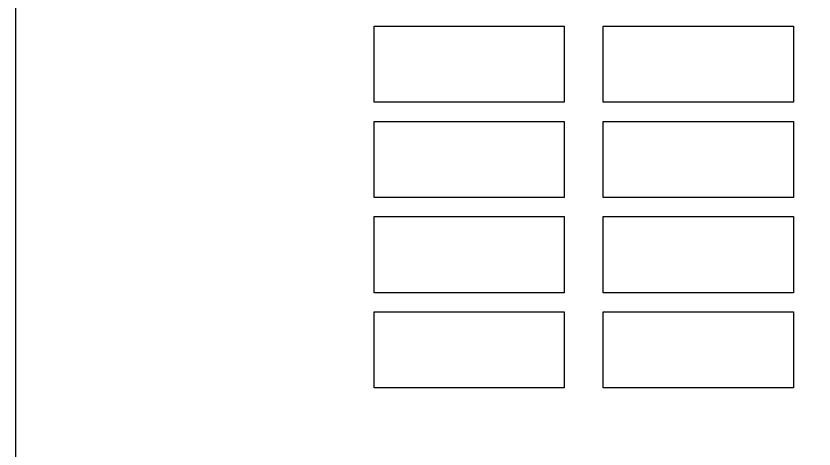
# Model space of a CAD drawing. Extents: x -449577 to -425530, y -1150048 to -1121091.
# Drawn here: x -443521.8 to -443085.5, y -1149551.4 to -1149314.6 of the extents above; entities that cross this region are included whole.
import ezdxf

# ---------------------------------------------------------------- set-up
doc = ezdxf.new("R2010")
doc.units = 0
doc.layers.add('Vrstva 1', color=7, linetype='Continuous')

msp = doc.modelspace()

# ---------------------------------------------------------------- linework, layer by layer
at = {"layer": 'Vrstva 1'}
for points in [[(-441021.77, -1148048.33), (-441021.77, -1150048.33), (-443521.77, -1150048.33), (-443521.77, -1148048.33)], [(-441021.77, -1148048.33), (-441021.77, -1150048.33), (-443521.77, -1150048.33), (-443521.77, -1148048.33)], [(-441021.77, -1148048.33), (-441021.77, -1150048.33), (-443521.77, -1150048.33), (-443521.77, -1148048.33)], [(-441021.77, -1148048.33), (-441021.77, -1150048.33), (-443521.77, -1150048.33), (-443521.77, -1148048.33)], [(-441021.77, -1148048.33), (-441021.77, -1150048.33), (-443521.77, -1150048.33), (-443521.77, -1148048.33)], [(-441021.77, -1148048.33), (-441021.77, -1150048.33), (-443521.77, -1150048.33), (-443521.77, -1148048.33)], [(-441021.77, -1148048.33), (-441021.77, -1150048.33), (-443521.77, -1150048.33), (-443521.77, -1148048.33)], [(-441021.77, -1148048.33), (-441021.77, -1150048.33), (-443521.77, -1150048.33), (-443521.77, -1148048.33)], [(-441021.77, -1148048.33), (-441021.77, -1150048.33), (-443521.77, -1150048.33), (-443521.77, -1148048.33)], [(-441021.77, -1148048.33), (-441021.77, -1150048.33), (-443521.77, -1150048.33), (-443521.77, -1148048.33)], [(-441021.77, -1148048.33), (-441021.77, -1150048.33), (-443521.77, -1150048.33), (-443521.77, -1148048.33)], [(-441021.77, -1148048.33), (-441021.77, -1150048.33), (-443521.77, -1150048.33), (-443521.77, -1148048.33)], [(-441021.77, -1148048.33), (-441021.77, -1150048.33), (-443521.77, -1150048.33), (-443521.77, -1148048.33)], [(-441021.77, -1148048.33), (-441021.77, -1150048.33), (-443521.77, -1150048.33), (-443521.77, -1148048.33)], [(-441021.77, -1148048.33), (-441021.77, -1150048.33), (-443521.77, -1150048.33), (-443521.77, -1148048.33)], [(-441021.77, -1148048.33), (-441021.77, -1150048.33), (-443521.77, -1150048.33), (-443521.77, -1148048.33)], [(-441021.77, -1148048.33), (-441021.77, -1150048.33), (-443521.77, -1150048.33), (-443521.77, -1148048.33)], [(-441021.77, -1148048.33), (-441021.77, -1150048.33), (-443521.77, -1150048.33), (-443521.77, -1148048.33)], [(-441021.77, -1148048.33), (-441021.77, -1150048.33), (-443521.77, -1150048.33), (-443521.77, -1148048.33)], [(-441021.77, -1148048.33), (-441021.77, -1150048.33), (-443521.77, -1150048.33), (-443521.77, -1148048.33)], [(-441021.77, -1148048.33), (-441021.77, -1150048.33), (-443521.77, -1150048.33), (-443521.77, -1148048.33)], [(-441021.77, -1148048.33), (-441021.77, -1150048.33), (-443521.77, -1150048.33), (-443521.77, -1148048.33)], [(-441021.77, -1148048.33), (-441021.77, -1150048.33), (-443521.77, -1150048.33), (-443521.77, -1148048.33)], [(-441021.77, -1148048.33), (-441021.77, -1150048.33), (-443521.77, -1150048.33), (-443521.77, -1148048.33)], [(-441021.77, -1148048.33), (-441021.77, -1150048.33), (-443521.77, -1150048.33), (-443521.77, -1148048.33)], [(-441021.77, -1148048.33), (-441021.77, -1150048.33), (-443521.77, -1150048.33), (-443521.77, -1148048.33)], [(-441021.77, -1148048.33), (-441021.77, -1150048.33), (-443521.77, -1150048.33), (-443521.77, -1148048.33)], [(-441021.77, -1148048.33), (-441021.77, -1150048.33), (-443521.77, -1150048.33), (-443521.77, -1148048.33)], [(-441021.77, -1148048.33), (-441021.77, -1150048.33), (-443521.77, -1150048.33), (-443521.77, -1148048.33)], [(-441021.77, -1148048.33), (-441021.77, -1150048.33), (-443521.77, -1150048.33), (-443521.77, -1148048.33)], [(-441021.77, -1148048.33), (-441021.77, -1150048.33), (-443521.77, -1150048.33), (-443521.77, -1148048.33)], [(-441021.77, -1148048.33), (-441021.77, -1150048.33), (-443521.77, -1150048.33), (-443521.77, -1148048.33)], [(-443326.02, -1149320.12), (-443222.02, -1149320.12), (-443222.02, -1149361.72), (-443326.02, -1149361.72)], [(-443326.02, -1149320.12), (-443222.02, -1149320.12), (-443222.02, -1149361.72), (-443326.02, -1149361.72)], [(-443326.02, -1149320.12), (-443222.02, -1149320.12), (-443222.02, -1149361.72), (-443326.02, -1149361.72)], [(-443326.02, -1149320.12), (-443222.02, -1149320.12), (-443222.02, -1149361.72), (-443326.02, -1149361.72)], [(-443326.02, -1149320.12), (-443222.02, -1149320.12), (-443222.02, -1149361.72), (-443326.02, -1149361.72)], [(-443326.02, -1149320.12), (-443222.02, -1149320.12), (-443222.02, -1149361.72), (-443326.02, -1149361.72)], [(-443326.02, -1149320.12), (-443222.02, -1149320.12), (-443222.02, -1149361.72), (-443326.02, -1149361.72)], [(-443326.02, -1149320.12), (-443222.02, -1149320.12), (-443222.02, -1149361.72), (-443326.02, -1149361.72)], [(-443326.02, -1149320.12), (-443222.02, -1149320.12), (-443222.02, -1149361.72), (-443326.02, -1149361.72)], [(-443326.02, -1149320.12), (-443222.02, -1149320.12), (-443222.02, -1149361.72), (-443326.02, -1149361.72)], [(-443326.02, -1149320.12), (-443222.02, -1149320.12), (-443222.02, -1149361.72), (-443326.02, -1149361.72)], [(-443326.02, -1149320.12), (-443222.02, -1149320.12), (-443222.02, -1149361.72), (-443326.02, -1149361.72)], [(-443326.02, -1149320.12), (-443222.02, -1149320.12), (-443222.02, -1149361.72), (-443326.02, -1149361.72)], [(-443326.02, -1149320.12), (-443222.02, -1149320.12), (-443222.02, -1149361.72), (-443326.02, -1149361.72)], [(-443326.02, -1149320.12), (-443222.02, -1149320.12), (-443222.02, -1149361.72), (-443326.02, -1149361.72)], [(-443326.02, -1149320.12), (-443222.02, -1149320.12), (-443222.02, -1149361.72), (-443326.02, -1149361.72)], [(-443200.82, -1149320.12), (-443096.82, -1149320.12), (-443096.82, -1149361.72), (-443200.82, -1149361.72)], [(-443200.82, -1149320.12), (-443096.82, -1149320.12), (-443096.82, -1149361.72), (-443200.82, -1149361.72)], [(-443200.82, -1149320.12), (-443096.82, -1149320.12), (-443096.82, -1149361.72), (-443200.82, -1149361.72)], [(-443200.82, -1149320.12), (-443096.82, -1149320.12), (-443096.82, -1149361.72), (-443200.82, -1149361.72)], [(-443200.82, -1149320.12), (-443096.82, -1149320.12), (-443096.82, -1149361.72), (-443200.82, -1149361.72)], [(-443200.82, -1149320.12), (-443096.82, -1149320.12), (-443096.82, -1149361.72), (-443200.82, -1149361.72)], [(-443200.82, -1149320.12), (-443096.82, -1149320.12), (-443096.82, -1149361.72), (-443200.82, -1149361.72)], [(-443200.82, -1149320.12), (-443096.82, -1149320.12), (-443096.82, -1149361.72), (-443200.82, -1149361.72)], [(-443200.82, -1149320.12), (-443096.82, -1149320.12), (-443096.82, -1149361.72), (-443200.82, -1149361.72)], [(-443200.82, -1149320.12), (-443096.82, -1149320.12), (-443096.82, -1149361.72), (-443200.82, -1149361.72)], [(-443200.82, -1149320.12), (-443096.82, -1149320.12), (-443096.82, -1149361.72), (-443200.82, -1149361.72)], [(-443200.82, -1149320.12), (-443096.82, -1149320.12), (-443096.82, -1149361.72), (-443200.82, -1149361.72)], [(-443200.82, -1149320.12), (-443096.82, -1149320.12), (-443096.82, -1149361.72), (-443200.82, -1149361.72)], [(-443200.82, -1149320.12), (-443096.82, -1149320.12), (-443096.82, -1149361.72), (-443200.82, -1149361.72)], [(-443200.82, -1149320.12), (-443096.82, -1149320.12), (-443096.82, -1149361.72), (-443200.82, -1149361.72)], [(-443200.82, -1149320.12), (-443096.82, -1149320.12), (-443096.82, -1149361.72), (-443200.82, -1149361.72)], [(-443326.02, -1149372.21), (-443222.02, -1149372.21), (-443222.02, -1149413.81), (-443326.02, -1149413.81)], [(-443326.02, -1149372.21), (-443222.02, -1149372.21), (-443222.02, -1149413.81), (-443326.02, -1149413.81)], [(-443326.02, -1149372.21), (-443222.02, -1149372.21), (-443222.02, -1149413.81), (-443326.02, -1149413.81)], [(-443326.02, -1149372.21), (-443222.02, -1149372.21), (-443222.02, -1149413.81), (-443326.02, -1149413.81)], [(-443326.02, -1149372.21), (-443222.02, -1149372.21), (-443222.02, -1149413.81), (-443326.02, -1149413.81)], [(-443326.02, -1149372.21), (-443222.02, -1149372.21), (-443222.02, -1149413.81), (-443326.02, -1149413.81)], [(-443326.02, -1149372.21), (-443222.02, -1149372.21), (-443222.02, -1149413.81), (-443326.02, -1149413.81)], [(-443326.02, -1149372.21), (-443222.02, -1149372.21), (-443222.02, -1149413.81), (-443326.02, -1149413.81)], [(-443326.02, -1149372.21), (-443222.02, -1149372.21), (-443222.02, -1149413.81), (-443326.02, -1149413.81)], [(-443326.02, -1149372.21), (-443222.02, -1149372.21), (-443222.02, -1149413.81), (-443326.02, -1149413.81)], [(-443326.02, -1149372.21), (-443222.02, -1149372.21), (-443222.02, -1149413.81), (-443326.02, -1149413.81)], [(-443326.02, -1149372.21), (-443222.02, -1149372.21), (-443222.02, -1149413.81), (-443326.02, -1149413.81)], [(-443326.02, -1149372.21), (-443222.02, -1149372.21), (-443222.02, -1149413.81), (-443326.02, -1149413.81)], [(-443326.02, -1149372.21), (-443222.02, -1149372.21), (-443222.02, -1149413.81), (-443326.02, -1149413.81)], [(-443326.02, -1149372.21), (-443222.02, -1149372.21), (-443222.02, -1149413.81), (-443326.02, -1149413.81)], [(-443326.02, -1149372.21), (-443222.02, -1149372.21), (-443222.02, -1149413.81), (-443326.02, -1149413.81)], [(-443200.82, -1149372.21), (-443096.82, -1149372.21), (-443096.82, -1149413.81), (-443200.82, -1149413.81)], [(-443200.82, -1149372.21), (-443096.82, -1149372.21), (-443096.82, -1149413.81), (-443200.82, -1149413.81)], [(-443200.82, -1149372.21), (-443096.82, -1149372.21), (-443096.82, -1149413.81), (-443200.82, -1149413.81)], [(-443200.82, -1149372.21), (-443096.82, -1149372.21), (-443096.82, -1149413.81), (-443200.82, -1149413.81)], [(-443200.82, -1149372.21), (-443096.82, -1149372.21), (-443096.82, -1149413.81), (-443200.82, -1149413.81)], [(-443200.82, -1149372.21), (-443096.82, -1149372.21), (-443096.82, -1149413.81), (-443200.82, -1149413.81)], [(-443200.82, -1149372.21), (-443096.82, -1149372.21), (-443096.82, -1149413.81), (-443200.82, -1149413.81)], [(-443200.82, -1149372.21), (-443096.82, -1149372.21), (-443096.82, -1149413.81), (-443200.82, -1149413.81)], [(-443200.82, -1149372.21), (-443096.82, -1149372.21), (-443096.82, -1149413.81), (-443200.82, -1149413.81)], [(-443200.82, -1149372.21), (-443096.82, -1149372.21), (-443096.82, -1149413.81), (-443200.82, -1149413.81)], [(-443200.82, -1149372.21), (-443096.82, -1149372.21), (-443096.82, -1149413.81), (-443200.82, -1149413.81)], [(-443200.82, -1149372.21), (-443096.82, -1149372.21), (-443096.82, -1149413.81), (-443200.82, -1149413.81)], [(-443200.82, -1149372.21), (-443096.82, -1149372.21), (-443096.82, -1149413.81), (-443200.82, -1149413.81)], [(-443200.82, -1149372.21), (-443096.82, -1149372.21), (-443096.82, -1149413.81), (-443200.82, -1149413.81)], [(-443200.82, -1149372.21), (-443096.82, -1149372.21), (-443096.82, -1149413.81), (-443200.82, -1149413.81)], [(-443200.82, -1149372.21), (-443096.82, -1149372.21), (-443096.82, -1149413.81), (-443200.82, -1149413.81)], [(-443326.02, -1149424.31), (-443222.02, -1149424.31), (-443222.02, -1149465.91), (-443326.02, -1149465.91)], [(-443326.02, -1149424.31), (-443222.02, -1149424.31), (-443222.02, -1149465.91), (-443326.02, -1149465.91)], [(-443326.02, -1149424.31), (-443222.02, -1149424.31), (-443222.02, -1149465.91), (-443326.02, -1149465.91)], [(-443326.02, -1149424.31), (-443222.02, -1149424.31), (-443222.02, -1149465.91), (-443326.02, -1149465.91)], [(-443326.02, -1149424.31), (-443222.02, -1149424.31), (-443222.02, -1149465.91), (-443326.02, -1149465.91)], [(-443326.02, -1149424.31), (-443222.02, -1149424.31), (-443222.02, -1149465.91), (-443326.02, -1149465.91)], [(-443326.02, -1149424.31), (-443222.02, -1149424.31), (-443222.02, -1149465.91), (-443326.02, -1149465.91)], [(-443326.02, -1149424.31), (-443222.02, -1149424.31), (-443222.02, -1149465.91), (-443326.02, -1149465.91)], [(-443326.02, -1149424.31), (-443222.02, -1149424.31), (-443222.02, -1149465.91), (-443326.02, -1149465.91)], [(-443326.02, -1149424.31), (-443222.02, -1149424.31), (-443222.02, -1149465.91), (-443326.02, -1149465.91)], [(-443326.02, -1149424.31), (-443222.02, -1149424.31), (-443222.02, -1149465.91), (-443326.02, -1149465.91)], [(-443326.02, -1149424.31), (-443222.02, -1149424.31), (-443222.02, -1149465.91), (-443326.02, -1149465.91)], [(-443326.02, -1149424.31), (-443222.02, -1149424.31), (-443222.02, -1149465.91), (-443326.02, -1149465.91)], [(-443326.02, -1149424.31), (-443222.02, -1149424.31), (-443222.02, -1149465.91), (-443326.02, -1149465.91)], [(-443326.02, -1149424.31), (-443222.02, -1149424.31), (-443222.02, -1149465.91), (-443326.02, -1149465.91)], [(-443326.02, -1149424.31), (-443222.02, -1149424.31), (-443222.02, -1149465.91), (-443326.02, -1149465.91)], [(-443200.82, -1149424.31), (-443096.82, -1149424.31), (-443096.82, -1149465.91), (-443200.82, -1149465.91)], [(-443200.82, -1149424.31), (-443096.82, -1149424.31), (-443096.82, -1149465.91), (-443200.82, -1149465.91)], [(-443200.82, -1149424.31), (-443096.82, -1149424.31), (-443096.82, -1149465.91), (-443200.82, -1149465.91)], [(-443200.82, -1149424.31), (-443096.82, -1149424.31), (-443096.82, -1149465.91), (-443200.82, -1149465.91)], [(-443200.82, -1149424.31), (-443096.82, -1149424.31), (-443096.82, -1149465.91), (-443200.82, -1149465.91)], [(-443200.82, -1149424.31), (-443096.82, -1149424.31), (-443096.82, -1149465.91), (-443200.82, -1149465.91)], [(-443200.82, -1149424.31), (-443096.82, -1149424.31), (-443096.82, -1149465.91), (-443200.82, -1149465.91)], [(-443200.82, -1149424.31), (-443096.82, -1149424.31), (-443096.82, -1149465.91), (-443200.82, -1149465.91)], [(-443200.82, -1149424.31), (-443096.82, -1149424.31), (-443096.82, -1149465.91), (-443200.82, -1149465.91)], [(-443200.82, -1149424.31), (-443096.82, -1149424.31), (-443096.82, -1149465.91), (-443200.82, -1149465.91)], [(-443200.82, -1149424.31), (-443096.82, -1149424.31), (-443096.82, -1149465.91), (-443200.82, -1149465.91)], [(-443200.82, -1149424.31), (-443096.82, -1149424.31), (-443096.82, -1149465.91), (-443200.82, -1149465.91)], [(-443200.82, -1149424.31), (-443096.82, -1149424.31), (-443096.82, -1149465.91), (-443200.82, -1149465.91)], [(-443200.82, -1149424.31), (-443096.82, -1149424.31), (-443096.82, -1149465.91), (-443200.82, -1149465.91)], [(-443200.82, -1149424.31), (-443096.82, -1149424.31), (-443096.82, -1149465.91), (-443200.82, -1149465.91)], [(-443200.82, -1149424.31), (-443096.82, -1149424.31), (-443096.82, -1149465.91), (-443200.82, -1149465.91)], [(-443326.02, -1149476.4), (-443222.02, -1149476.4), (-443222.02, -1149518), (-443326.02, -1149518)], [(-443326.02, -1149476.4), (-443222.02, -1149476.4), (-443222.02, -1149518), (-443326.02, -1149518)], [(-443326.02, -1149476.4), (-443222.02, -1149476.4), (-443222.02, -1149518), (-443326.02, -1149518)], [(-443326.02, -1149476.4), (-443222.02, -1149476.4), (-443222.02, -1149518), (-443326.02, -1149518)], [(-443326.02, -1149476.4), (-443222.02, -1149476.4), (-443222.02, -1149518), (-443326.02, -1149518)], [(-443326.02, -1149476.4), (-443222.02, -1149476.4), (-443222.02, -1149518), (-443326.02, -1149518)], [(-443326.02, -1149476.4), (-443222.02, -1149476.4), (-443222.02, -1149518), (-443326.02, -1149518)], [(-443326.02, -1149476.4), (-443222.02, -1149476.4), (-443222.02, -1149518), (-443326.02, -1149518)], [(-443326.02, -1149476.4), (-443222.02, -1149476.4), (-443222.02, -1149518), (-443326.02, -1149518)], [(-443326.02, -1149476.4), (-443222.02, -1149476.4), (-443222.02, -1149518), (-443326.02, -1149518)], [(-443326.02, -1149476.4), (-443222.02, -1149476.4), (-443222.02, -1149518), (-443326.02, -1149518)], [(-443326.02, -1149476.4), (-443222.02, -1149476.4), (-443222.02, -1149518), (-443326.02, -1149518)], [(-443326.02, -1149476.4), (-443222.02, -1149476.4), (-443222.02, -1149518), (-443326.02, -1149518)], [(-443326.02, -1149476.4), (-443222.02, -1149476.4), (-443222.02, -1149518), (-443326.02, -1149518)], [(-443326.02, -1149476.4), (-443222.02, -1149476.4), (-443222.02, -1149518), (-443326.02, -1149518)], [(-443326.02, -1149476.4), (-443222.02, -1149476.4), (-443222.02, -1149518), (-443326.02, -1149518)], [(-443200.82, -1149476.4), (-443096.82, -1149476.4), (-443096.82, -1149518), (-443200.82, -1149518)], [(-443200.82, -1149476.4), (-443096.82, -1149476.4), (-443096.82, -1149518), (-443200.82, -1149518)], [(-443200.82, -1149476.4), (-443096.82, -1149476.4), (-443096.82, -1149518), (-443200.82, -1149518)], [(-443200.82, -1149476.4), (-443096.82, -1149476.4), (-443096.82, -1149518), (-443200.82, -1149518)], [(-443200.82, -1149476.4), (-443096.82, -1149476.4), (-443096.82, -1149518), (-443200.82, -1149518)], [(-443200.82, -1149476.4), (-443096.82, -1149476.4), (-443096.82, -1149518), (-443200.82, -1149518)], [(-443200.82, -1149476.4), (-443096.82, -1149476.4), (-443096.82, -1149518), (-443200.82, -1149518)], [(-443200.82, -1149476.4), (-443096.82, -1149476.4), (-443096.82, -1149518), (-443200.82, -1149518)], [(-443200.82, -1149476.4), (-443096.82, -1149476.4), (-443096.82, -1149518), (-443200.82, -1149518)], [(-443200.82, -1149476.4), (-443096.82, -1149476.4), (-443096.82, -1149518), (-443200.82, -1149518)], [(-443200.82, -1149476.4), (-443096.82, -1149476.4), (-443096.82, -1149518), (-443200.82, -1149518)], [(-443200.82, -1149476.4), (-443096.82, -1149476.4), (-443096.82, -1149518), (-443200.82, -1149518)], [(-443200.82, -1149476.4), (-443096.82, -1149476.4), (-443096.82, -1149518), (-443200.82, -1149518)], [(-443200.82, -1149476.4), (-443096.82, -1149476.4), (-443096.82, -1149518), (-443200.82, -1149518)], [(-443200.82, -1149476.4), (-443096.82, -1149476.4), (-443096.82, -1149518), (-443200.82, -1149518)], [(-443200.82, -1149476.4), (-443096.82, -1149476.4), (-443096.82, -1149518), (-443200.82, -1149518)]]:
    msp.add_lwpolyline(points, close=True, dxfattribs=at)

doc.saveas('drawing.dxf')
